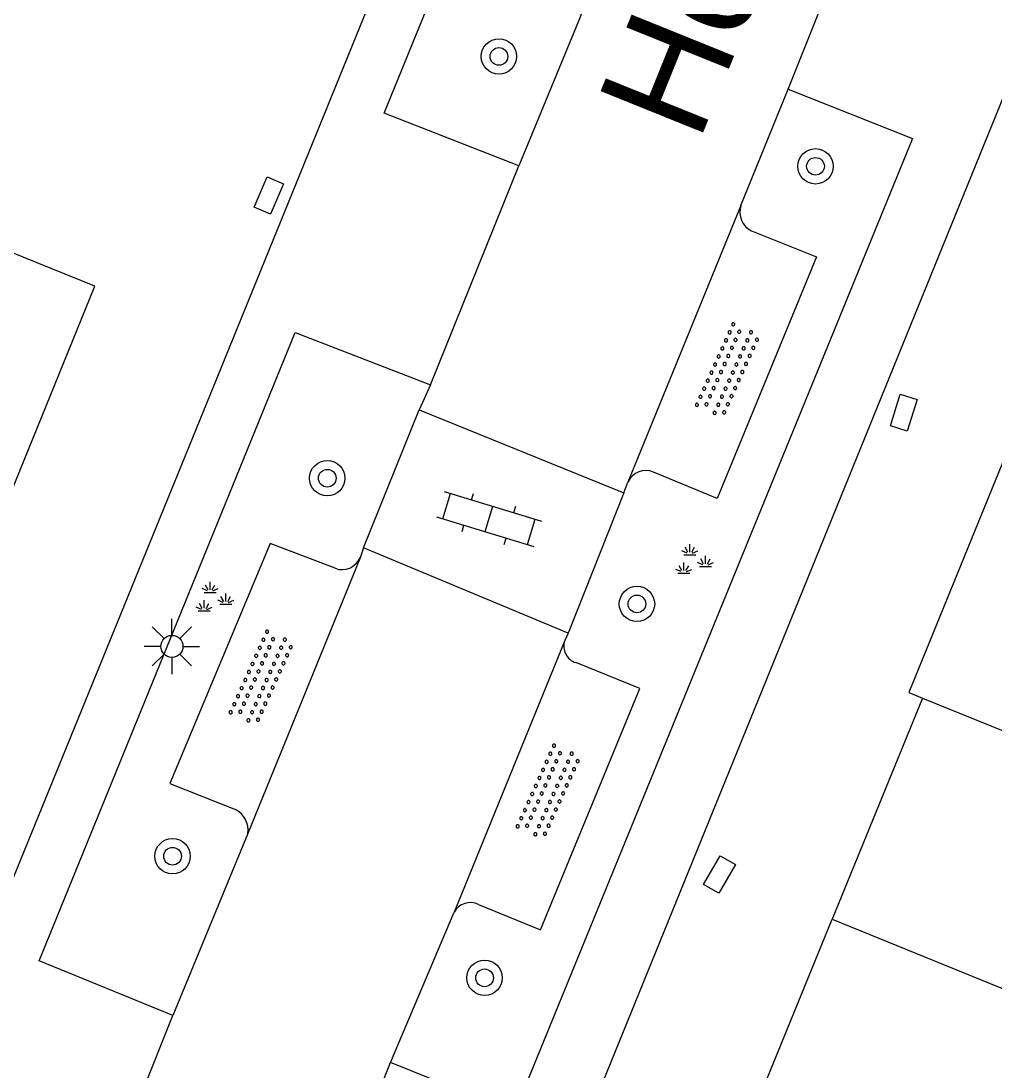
# Model space of a CAD drawing. Extents: x 136000 to 141014, y 402000 to 403500.
# Drawn here: x 138935.74 to 138957.76, y 402757.28 to 402781.04 of the extents above; entities that cross this region are included whole.
import ezdxf

# ---------------------------------------------------------------- set-up
doc = ezdxf.new("R2010")
doc.units = 0
for name, color, linetype in [('gg-anno-openbare ruimte label', 7, 'Continuous'), ('gg-bbg-hoofdgebouw', 7, 'Continuous'), ('gg-bbg-tussenscheiding', 7, 'Continuous'), ('gg-knt-verharding', 7, 'Continuous'), ('gg-knt-verharding nz', 7, 'Continuous'), ('gt-symb-boom', 7, 'Continuous'), ('gt-symb-groenvak', 7, 'Continuous'), ('gt-symb-klinker verharding', 7, 'Continuous'), ('gt-symb-kolk center center', 7, 'Continuous'), ('gt-symb-lichtmast', 7, 'Continuous'), ('gt-symb-overige verharding', 7, 'Continuous')]:
    doc.layers.add(name, color=color, linetype=linetype)

# ---------------------------------------------------------------- blocks, each defined once
blk = doc.blocks.new('gt0-KOLKCC')
at = {"layer": 'gt-symb-kolk center center'}
blk.add_lwpolyline([(-0.375, 0.2), (0.375, 0.2), (0.375, -0.2), (-0.375, -0.2)], close=True, dxfattribs=at)
blk = doc.blocks.new('gt0-BOOM')
at = {"layer": 'gt-symb-boom'}
for radius in [0.4, 0.2]:
    blk.add_circle((0, 0), radius, dxfattribs=at)
blk = doc.blocks.new('gt0-OVH')
at = {"layer": 'gt-symb-overige verharding'}
for points in [[(-0.972, 0.298), (-0.967, 0.308), (-0.965, 0.319), (-0.966, 0.33), (-0.971, 0.34), (-0.978, 0.348), (-0.988, 0.353), (-0.999, 0.355), (-1.01, 0.354), (-1.02, 0.349), (-1.028, 0.342), (-1.033, 0.332), (-1.035, 0.321), (-1.034, 0.31), (-1.029, 0.3), (-1.022, 0.292), (-1.012, 0.287), (-1.001, 0.285), (-0.99, 0.286), (-0.98, 0.291)], [(-0.772, 0.298), (-0.767, 0.308), (-0.765, 0.319), (-0.766, 0.33), (-0.771, 0.34), (-0.778, 0.348), (-0.788, 0.353), (-0.799, 0.355), (-0.81, 0.354), (-0.82, 0.349), (-0.828, 0.342), (-0.833, 0.332), (-0.835, 0.321), (-0.834, 0.31), (-0.829, 0.3), (-0.822, 0.292), (-0.812, 0.287), (-0.801, 0.285), (-0.79, 0.286), (-0.78, 0.291)], [(-0.572, 0.298), (-0.567, 0.308), (-0.565, 0.319), (-0.566, 0.33), (-0.571, 0.34), (-0.578, 0.348), (-0.588, 0.353), (-0.599, 0.355), (-0.61, 0.354), (-0.62, 0.349), (-0.628, 0.342), (-0.633, 0.332), (-0.635, 0.321), (-0.634, 0.31), (-0.629, 0.3), (-0.622, 0.292), (-0.612, 0.287), (-0.601, 0.285), (-0.59, 0.286), (-0.58, 0.291)], [(-0.372, 0.298), (-0.367, 0.308), (-0.365, 0.319), (-0.366, 0.33), (-0.371, 0.34), (-0.378, 0.348), (-0.388, 0.353), (-0.399, 0.355), (-0.41, 0.354), (-0.42, 0.349), (-0.428, 0.342), (-0.433, 0.332), (-0.435, 0.321), (-0.434, 0.31), (-0.429, 0.3), (-0.422, 0.292), (-0.412, 0.287), (-0.401, 0.285), (-0.39, 0.286), (-0.38, 0.291)], [(-0.172, 0.298), (-0.167, 0.308), (-0.165, 0.319), (-0.166, 0.33), (-0.171, 0.34), (-0.178, 0.348), (-0.188, 0.353), (-0.199, 0.355), (-0.21, 0.354), (-0.22, 0.349), (-0.228, 0.342), (-0.233, 0.332), (-0.235, 0.321), (-0.234, 0.31), (-0.229, 0.3), (-0.222, 0.292), (-0.212, 0.287), (-0.201, 0.285), (-0.19, 0.286), (-0.18, 0.291)], [(0.028, 0.298), (0.033, 0.308), (0.035, 0.319), (0.034, 0.33), (0.029, 0.34), (0.022, 0.348), (0.012, 0.353), (0.001, 0.355), (-0.01, 0.354), (-0.02, 0.349), (-0.028, 0.342), (-0.033, 0.332), (-0.035, 0.321), (-0.034, 0.31), (-0.029, 0.3), (-0.022, 0.292), (-0.012, 0.287), (-0.001, 0.285), (0.01, 0.286), (0.02, 0.291)], [(0.228, 0.298), (0.233, 0.308), (0.235, 0.319), (0.234, 0.33), (0.229, 0.34), (0.222, 0.348), (0.212, 0.353), (0.201, 0.355), (0.19, 0.354), (0.18, 0.349), (0.172, 0.342), (0.167, 0.332), (0.165, 0.321), (0.166, 0.31), (0.171, 0.3), (0.178, 0.292), (0.188, 0.287), (0.199, 0.285), (0.21, 0.286), (0.22, 0.291)], [(0.428, 0.298), (0.433, 0.308), (0.435, 0.319), (0.434, 0.33), (0.429, 0.34), (0.422, 0.348), (0.412, 0.353), (0.401, 0.355), (0.39, 0.354), (0.38, 0.349), (0.372, 0.342), (0.367, 0.332), (0.365, 0.321), (0.366, 0.31), (0.371, 0.3), (0.378, 0.292), (0.388, 0.287), (0.399, 0.285), (0.41, 0.286), (0.42, 0.291)], [(0.628, 0.298), (0.633, 0.308), (0.635, 0.319), (0.634, 0.33), (0.629, 0.34), (0.622, 0.348), (0.612, 0.353), (0.601, 0.355), (0.59, 0.354), (0.58, 0.349), (0.572, 0.342), (0.567, 0.332), (0.565, 0.321), (0.566, 0.31), (0.571, 0.3), (0.578, 0.292), (0.588, 0.287), (0.599, 0.285), (0.61, 0.286), (0.62, 0.291)], [(0.828, 0.298), (0.833, 0.308), (0.835, 0.319), (0.834, 0.33), (0.829, 0.34), (0.822, 0.348), (0.812, 0.353), (0.801, 0.355), (0.79, 0.354), (0.78, 0.349), (0.772, 0.342), (0.767, 0.332), (0.765, 0.321), (0.766, 0.31), (0.771, 0.3), (0.778, 0.292), (0.788, 0.287), (0.799, 0.285), (0.81, 0.286), (0.82, 0.291)], [(1.028, 0.298), (1.033, 0.308), (1.035, 0.319), (1.034, 0.33), (1.029, 0.34), (1.022, 0.348), (1.012, 0.353), (1.001, 0.355), (0.99, 0.354), (0.98, 0.349), (0.972, 0.342), (0.967, 0.332), (0.965, 0.321), (0.966, 0.31), (0.971, 0.3), (0.978, 0.292), (0.988, 0.287), (0.999, 0.285), (1.01, 0.286), (1.02, 0.291)], [(-0.872, 0.106), (-0.867, 0.116), (-0.865, 0.126), (-0.866, 0.137), (-0.871, 0.147), (-0.878, 0.156), (-0.888, 0.161), (-0.899, 0.163), (-0.91, 0.162), (-0.92, 0.157), (-0.928, 0.15), (-0.933, 0.14), (-0.935, 0.129), (-0.934, 0.118), (-0.929, 0.108), (-0.922, 0.1), (-0.912, 0.095), (-0.901, 0.092), (-0.89, 0.094), (-0.88, 0.098)], [(-0.672, 0.106), (-0.667, 0.116), (-0.665, 0.126), (-0.666, 0.137), (-0.671, 0.147), (-0.678, 0.156), (-0.688, 0.161), (-0.699, 0.163), (-0.71, 0.162), (-0.72, 0.157), (-0.728, 0.15), (-0.733, 0.14), (-0.735, 0.129), (-0.734, 0.118), (-0.729, 0.108), (-0.722, 0.1), (-0.712, 0.095), (-0.701, 0.092), (-0.69, 0.094), (-0.68, 0.098)], [(-0.472, 0.106), (-0.467, 0.116), (-0.465, 0.126), (-0.466, 0.137), (-0.471, 0.147), (-0.478, 0.156), (-0.488, 0.161), (-0.499, 0.163), (-0.51, 0.162), (-0.52, 0.157), (-0.528, 0.15), (-0.533, 0.14), (-0.535, 0.129), (-0.534, 0.118), (-0.529, 0.108), (-0.522, 0.1), (-0.512, 0.095), (-0.501, 0.092), (-0.49, 0.094), (-0.48, 0.098)], [(-0.272, 0.106), (-0.267, 0.116), (-0.265, 0.126), (-0.266, 0.137), (-0.271, 0.147), (-0.278, 0.156), (-0.288, 0.161), (-0.299, 0.163), (-0.31, 0.162), (-0.32, 0.157), (-0.328, 0.15), (-0.333, 0.14), (-0.335, 0.129), (-0.334, 0.118), (-0.329, 0.108), (-0.322, 0.1), (-0.312, 0.095), (-0.301, 0.092), (-0.29, 0.094), (-0.28, 0.098)], [(-0.072, 0.106), (-0.067, 0.116), (-0.065, 0.126), (-0.066, 0.137), (-0.071, 0.147), (-0.078, 0.156), (-0.088, 0.161), (-0.099, 0.163), (-0.11, 0.162), (-0.12, 0.157), (-0.128, 0.15), (-0.133, 0.14), (-0.135, 0.129), (-0.134, 0.118), (-0.129, 0.108), (-0.122, 0.1), (-0.112, 0.095), (-0.101, 0.092), (-0.09, 0.094), (-0.08, 0.098)], [(0.128, 0.106), (0.133, 0.116), (0.135, 0.126), (0.134, 0.137), (0.129, 0.147), (0.122, 0.156), (0.112, 0.161), (0.101, 0.163), (0.09, 0.162), (0.08, 0.157), (0.072, 0.15), (0.067, 0.14), (0.065, 0.129), (0.066, 0.118), (0.071, 0.108), (0.078, 0.1), (0.088, 0.095), (0.099, 0.092), (0.11, 0.094), (0.12, 0.098)], [(0.328, 0.106), (0.333, 0.116), (0.335, 0.126), (0.334, 0.137), (0.329, 0.147), (0.322, 0.156), (0.312, 0.161), (0.301, 0.163), (0.29, 0.162), (0.28, 0.157), (0.272, 0.15), (0.267, 0.14), (0.265, 0.129), (0.266, 0.118), (0.271, 0.108), (0.278, 0.1), (0.288, 0.095), (0.299, 0.092), (0.31, 0.094), (0.32, 0.098)], [(0.528, 0.106), (0.533, 0.116), (0.535, 0.126), (0.534, 0.137), (0.529, 0.147), (0.522, 0.156), (0.512, 0.161), (0.501, 0.163), (0.49, 0.162), (0.48, 0.157), (0.472, 0.15), (0.467, 0.14), (0.465, 0.129), (0.466, 0.118), (0.471, 0.108), (0.478, 0.1), (0.488, 0.095), (0.499, 0.092), (0.51, 0.094), (0.52, 0.098)], [(0.728, 0.106), (0.733, 0.116), (0.735, 0.126), (0.734, 0.137), (0.729, 0.147), (0.722, 0.156), (0.712, 0.161), (0.701, 0.163), (0.69, 0.162), (0.68, 0.157), (0.672, 0.15), (0.667, 0.14), (0.665, 0.129), (0.666, 0.118), (0.671, 0.108), (0.678, 0.1), (0.688, 0.095), (0.699, 0.092), (0.71, 0.094), (0.72, 0.098)], [(0.928, 0.106), (0.933, 0.116), (0.935, 0.126), (0.934, 0.137), (0.929, 0.147), (0.922, 0.156), (0.912, 0.161), (0.901, 0.163), (0.89, 0.162), (0.88, 0.157), (0.872, 0.15), (0.867, 0.14), (0.865, 0.129), (0.866, 0.118), (0.871, 0.108), (0.878, 0.1), (0.888, 0.095), (0.899, 0.092), (0.91, 0.094), (0.92, 0.098)], [(-0.972, -0.142), (-0.967, -0.132), (-0.965, -0.121), (-0.966, -0.11), (-0.971, -0.1), (-0.978, -0.092), (-0.988, -0.087), (-0.999, -0.085), (-1.01, -0.086), (-1.02, -0.091), (-1.028, -0.098), (-1.033, -0.108), (-1.035, -0.119), (-1.034, -0.13), (-1.029, -0.14), (-1.022, -0.148), (-1.012, -0.153), (-1.001, -0.155), (-0.99, -0.154), (-0.98, -0.149)], [(-0.772, -0.142), (-0.767, -0.132), (-0.765, -0.121), (-0.766, -0.11), (-0.771, -0.1), (-0.778, -0.092), (-0.788, -0.087), (-0.799, -0.085), (-0.81, -0.086), (-0.82, -0.091), (-0.828, -0.098), (-0.833, -0.108), (-0.835, -0.119), (-0.834, -0.13), (-0.829, -0.14), (-0.822, -0.148), (-0.812, -0.153), (-0.801, -0.155), (-0.79, -0.154), (-0.78, -0.149)], [(-0.572, -0.142), (-0.567, -0.132), (-0.565, -0.121), (-0.566, -0.11), (-0.571, -0.1), (-0.578, -0.092), (-0.588, -0.087), (-0.599, -0.085), (-0.61, -0.086), (-0.62, -0.091), (-0.628, -0.098), (-0.633, -0.108), (-0.635, -0.119), (-0.634, -0.13), (-0.629, -0.14), (-0.622, -0.148), (-0.612, -0.153), (-0.601, -0.155), (-0.59, -0.154), (-0.58, -0.149)], [(-0.372, -0.142), (-0.367, -0.132), (-0.365, -0.121), (-0.366, -0.11), (-0.371, -0.1), (-0.378, -0.092), (-0.388, -0.087), (-0.399, -0.085), (-0.41, -0.086), (-0.42, -0.091), (-0.428, -0.098), (-0.433, -0.108), (-0.435, -0.119), (-0.434, -0.13), (-0.429, -0.14), (-0.422, -0.148), (-0.412, -0.153), (-0.401, -0.155), (-0.39, -0.154), (-0.38, -0.149)], [(-0.172, -0.142), (-0.167, -0.132), (-0.165, -0.121), (-0.166, -0.11), (-0.171, -0.1), (-0.178, -0.092), (-0.188, -0.087), (-0.199, -0.085), (-0.21, -0.086), (-0.22, -0.091), (-0.228, -0.098), (-0.233, -0.108), (-0.235, -0.119), (-0.234, -0.13), (-0.229, -0.14), (-0.222, -0.148), (-0.212, -0.153), (-0.201, -0.155), (-0.19, -0.154), (-0.18, -0.149)], [(0.028, -0.142), (0.033, -0.132), (0.035, -0.121), (0.034, -0.11), (0.029, -0.1), (0.022, -0.092), (0.012, -0.087), (0.001, -0.085), (-0.01, -0.086), (-0.02, -0.091), (-0.028, -0.098), (-0.033, -0.108), (-0.035, -0.119), (-0.034, -0.13), (-0.029, -0.14), (-0.022, -0.148), (-0.012, -0.153), (-0.001, -0.155), (0.01, -0.154), (0.02, -0.149)], [(0.228, -0.142), (0.233, -0.132), (0.235, -0.121), (0.234, -0.11), (0.229, -0.1), (0.222, -0.092), (0.212, -0.087), (0.201, -0.085), (0.19, -0.086), (0.18, -0.091), (0.172, -0.098), (0.167, -0.108), (0.165, -0.119), (0.166, -0.13), (0.171, -0.14), (0.178, -0.148), (0.188, -0.153), (0.199, -0.155), (0.21, -0.154), (0.22, -0.149)], [(0.428, -0.142), (0.433, -0.132), (0.435, -0.121), (0.434, -0.11), (0.429, -0.1), (0.422, -0.092), (0.412, -0.087), (0.401, -0.085), (0.39, -0.086), (0.38, -0.091), (0.372, -0.098), (0.367, -0.108), (0.365, -0.119), (0.366, -0.13), (0.371, -0.14), (0.378, -0.148), (0.388, -0.153), (0.399, -0.155), (0.41, -0.154), (0.42, -0.149)], [(0.628, -0.142), (0.633, -0.132), (0.635, -0.121), (0.634, -0.11), (0.629, -0.1), (0.622, -0.092), (0.612, -0.087), (0.601, -0.085), (0.59, -0.086), (0.58, -0.091), (0.572, -0.098), (0.567, -0.108), (0.565, -0.119), (0.566, -0.13), (0.571, -0.14), (0.578, -0.148), (0.588, -0.153), (0.599, -0.155), (0.61, -0.154), (0.62, -0.149)], [(0.828, -0.142), (0.833, -0.132), (0.835, -0.121), (0.834, -0.11), (0.829, -0.1), (0.822, -0.092), (0.812, -0.087), (0.801, -0.085), (0.79, -0.086), (0.78, -0.091), (0.772, -0.098), (0.767, -0.108), (0.765, -0.119), (0.766, -0.13), (0.771, -0.14), (0.778, -0.148), (0.788, -0.153), (0.799, -0.155), (0.81, -0.154), (0.82, -0.149)], [(1.028, -0.142), (1.033, -0.132), (1.035, -0.121), (1.034, -0.11), (1.029, -0.1), (1.022, -0.092), (1.012, -0.087), (1.001, -0.085), (0.99, -0.086), (0.98, -0.091), (0.972, -0.098), (0.967, -0.108), (0.965, -0.119), (0.966, -0.13), (0.971, -0.14), (0.978, -0.148), (0.988, -0.153), (0.999, -0.155), (1.01, -0.154), (1.02, -0.149)], [(-0.872, -0.334), (-0.867, -0.324), (-0.865, -0.314), (-0.866, -0.303), (-0.871, -0.293), (-0.878, -0.284), (-0.888, -0.279), (-0.899, -0.277), (-0.91, -0.278), (-0.92, -0.283), (-0.928, -0.29), (-0.933, -0.3), (-0.935, -0.311), (-0.934, -0.322), (-0.929, -0.332), (-0.922, -0.34), (-0.912, -0.345), (-0.901, -0.348), (-0.89, -0.346), (-0.88, -0.342)], [(-0.672, -0.334), (-0.667, -0.324), (-0.665, -0.314), (-0.666, -0.303), (-0.671, -0.293), (-0.678, -0.284), (-0.688, -0.279), (-0.699, -0.277), (-0.71, -0.278), (-0.72, -0.283), (-0.728, -0.29), (-0.733, -0.3), (-0.735, -0.311), (-0.734, -0.322), (-0.729, -0.332), (-0.722, -0.34), (-0.712, -0.345), (-0.701, -0.348), (-0.69, -0.346), (-0.68, -0.342)], [(-0.472, -0.334), (-0.467, -0.324), (-0.465, -0.314), (-0.466, -0.303), (-0.471, -0.293), (-0.478, -0.284), (-0.488, -0.279), (-0.499, -0.277), (-0.51, -0.278), (-0.52, -0.283), (-0.528, -0.29), (-0.533, -0.3), (-0.535, -0.311), (-0.534, -0.322), (-0.529, -0.332), (-0.522, -0.34), (-0.512, -0.345), (-0.501, -0.348), (-0.49, -0.346), (-0.48, -0.342)], [(-0.272, -0.334), (-0.267, -0.324), (-0.265, -0.314), (-0.266, -0.303), (-0.271, -0.293), (-0.278, -0.284), (-0.288, -0.279), (-0.299, -0.277), (-0.31, -0.278), (-0.32, -0.283), (-0.328, -0.29), (-0.333, -0.3), (-0.335, -0.311), (-0.334, -0.322), (-0.329, -0.332), (-0.322, -0.34), (-0.312, -0.345), (-0.301, -0.348), (-0.29, -0.346), (-0.28, -0.342)], [(-0.072, -0.334), (-0.067, -0.324), (-0.065, -0.314), (-0.066, -0.303), (-0.071, -0.293), (-0.078, -0.284), (-0.088, -0.279), (-0.099, -0.277), (-0.11, -0.278), (-0.12, -0.283), (-0.128, -0.29), (-0.133, -0.3), (-0.135, -0.311), (-0.134, -0.322), (-0.129, -0.332), (-0.122, -0.34), (-0.112, -0.345), (-0.101, -0.348), (-0.09, -0.346), (-0.08, -0.342)], [(0.128, -0.334), (0.133, -0.324), (0.135, -0.314), (0.134, -0.303), (0.129, -0.293), (0.122, -0.284), (0.112, -0.279), (0.101, -0.277), (0.09, -0.278), (0.08, -0.283), (0.072, -0.29), (0.067, -0.3), (0.065, -0.311), (0.066, -0.322), (0.071, -0.332), (0.078, -0.34), (0.088, -0.345), (0.099, -0.348), (0.11, -0.346), (0.12, -0.342)], [(0.328, -0.334), (0.333, -0.324), (0.335, -0.314), (0.334, -0.303), (0.329, -0.293), (0.322, -0.284), (0.312, -0.279), (0.301, -0.277), (0.29, -0.278), (0.28, -0.283), (0.272, -0.29), (0.267, -0.3), (0.265, -0.311), (0.266, -0.322), (0.271, -0.332), (0.278, -0.34), (0.288, -0.345), (0.299, -0.348), (0.31, -0.346), (0.32, -0.342)], [(0.528, -0.334), (0.533, -0.324), (0.535, -0.314), (0.534, -0.303), (0.529, -0.293), (0.522, -0.284), (0.512, -0.279), (0.501, -0.277), (0.49, -0.278), (0.48, -0.283), (0.472, -0.29), (0.467, -0.3), (0.465, -0.311), (0.466, -0.322), (0.471, -0.332), (0.478, -0.34), (0.488, -0.345), (0.499, -0.348), (0.51, -0.346), (0.52, -0.342)], [(0.728, -0.334), (0.733, -0.324), (0.735, -0.314), (0.734, -0.303), (0.729, -0.293), (0.722, -0.284), (0.712, -0.279), (0.701, -0.277), (0.69, -0.278), (0.68, -0.283), (0.672, -0.29), (0.667, -0.3), (0.665, -0.311), (0.666, -0.322), (0.671, -0.332), (0.678, -0.34), (0.688, -0.345), (0.699, -0.348), (0.71, -0.346), (0.72, -0.342)], [(0.928, -0.334), (0.933, -0.324), (0.935, -0.314), (0.934, -0.303), (0.929, -0.293), (0.922, -0.284), (0.912, -0.279), (0.901, -0.277), (0.89, -0.278), (0.88, -0.283), (0.872, -0.29), (0.867, -0.3), (0.865, -0.311), (0.866, -0.322), (0.871, -0.332), (0.878, -0.34), (0.888, -0.345), (0.899, -0.348), (0.91, -0.346), (0.92, -0.342)]]:
    blk.add_lwpolyline(points, close=True, dxfattribs=at)
blk = doc.blocks.new('gt0-GRVAK')
at = {"layer": 'gt-symb-groenvak'}
for p, q in [((-0.11, 0.189), (-0.228, 0.24)), ((-0.091, 0.211), (-0.156, 0.322)), ((-0.047, 0.214), (-0.047, 0.393)), ((-0.004, 0.211), (0.061, 0.322)), ((0.015, 0.189), (0.133, 0.24)), ((-0.182, 0.153), (0.088, 0.153)), ((0.262, -0.052), (0.197, 0.059)), ((0.305, -0.049), (0.305, 0.13)), ((0.349, -0.052), (0.414, 0.059)), ((-0.245, -0.228), (-0.363, -0.177)), ((-0.226, -0.206), (-0.291, -0.095)), ((-0.183, -0.203), (-0.183, -0.024)), ((-0.139, -0.206), (-0.074, -0.095)), ((-0.12, -0.228), (-0.002, -0.177)), ((0.243, -0.074), (0.125, -0.023)), ((0.17, -0.11), (0.441, -0.11)), ((0.368, -0.074), (0.486, -0.023)), ((-0.318, -0.264), (-0.047, -0.264))]:
    blk.add_line(p, q, dxfattribs=at)
blk = doc.blocks.new('gt0-KL1')
at = {"layer": 'gt-symb-klinker verharding'}
for p, q in [((-1.15, 0.3), (1.15, 0.3)), ((-1, -0.3), (-1, 0.3)), ((-0.5, 0.3), (-0.5, 0.45)), ((0, -0.3), (0, 0.3)), ((0.5, 0.3), (0.5, 0.45)), ((1, -0.3), (1, 0.3)), ((-1.15, -0.3), (1.15, -0.3)), ((-0.5, -0.45), (-0.5, -0.3)), ((0.5, -0.45), (0.5, -0.3))]:
    blk.add_line(p, q, dxfattribs=at)
blk = doc.blocks.new('gt0-LMAST')
at = {"layer": 'gt-symb-lichtmast'}
for p, q in [((-0.005, 0.246), (-0.005, 0.621)), ((-0.182, 0.173), (-0.447, 0.438)), ((0.172, 0.173), (0.437, 0.438)), ((-0.255, -0.004), (-0.63, -0.004)), ((-0.182, -0.181), (-0.447, -0.446)), ((0.437, -0.446), (0.172, -0.181)), ((0.245, -0.004), (0.62, -0.004)), ((-0.005, -0.254), (-0.005, -0.629))]:
    blk.add_line(p, q, dxfattribs=at)
blk.add_circle((-0.005, -0.004), 0.25, dxfattribs=at)

msp = doc.modelspace()

# ---------------------------------------------------------------- linework, layer by layer
at = {"layer": 'gg-bbg-hoofdgebouw'}
for p in [(138956.128, 402765.719), (138952.042, 402755.717)]:
    msp.add_line(p, (138954.085, 402760.718), dxfattribs=at)
for points in [[(138934.912, 402768.89), (138937.41, 402775.036), (138931.831, 402777.296), (138933.148, 402780.543)], [(138957.932, 402771.044), (138955.813, 402765.847), (138956.128, 402765.719)]]:
    msp.add_lwpolyline(points, dxfattribs=at)
at = {"layer": 'gg-bbg-tussenscheiding'}
for p, q in [((138956.128, 402765.719), (138967.38, 402761.132)), ((138954.085, 402760.718), (138965.342, 402756.129))]:
    msp.add_line(p, q, dxfattribs=at)
at = {"layer": 'gg-knt-verharding'}
for p, q in [((138950.831, 402787.218), (138948.346, 402781.037)), ((138948.346, 402781.037), (138946.999, 402777.761)), ((138952.02, 402776.86), (138953.086, 402779.493)), ((138952.02, 402776.86), (138949.46, 402770.607)), ((138945.002, 402772.805), (138944.746, 402772.241)), ((138943.482, 402769.118), (138944.746, 402772.241)), ((138944.746, 402772.241), (138949.374, 402770.363)), ((138949.374, 402770.363), (138949.46, 402770.607)), ((138949.374, 402770.363), (138948.114, 402767.19)), ((138943.482, 402769.118), (138943.408, 402768.893)), ((138948.114, 402767.19), (138943.482, 402769.118)), ((138943.408, 402768.893), (138940.869, 402762.654)), ((138948.114, 402767.19), (138948.036, 402767.019)), ((138948.036, 402767.019), (138945.538, 402760.877)), ((138940.869, 402762.654), (138939.178, 402758.533)), ((138944.096, 402757.476), (138945.538, 402760.877))]:
    msp.add_line(p, q, dxfattribs=at)
for points in [[(138918.311, 402719.308), (138940.189, 402773.005), (138963.261, 402829.742)], [(138973.094, 402816.599), (138948.422, 402755.867), (138948.556, 402755.795)], [(138946.999, 402777.761), (138943.952, 402778.955), (138949.083, 402791.554), (138952.12, 402790.264)], [(138953.086, 402779.493), (138955.897, 402778.382), (138946.901, 402756.342), (138944.096, 402757.476)], [(138952.259, 402776.288), (138953.73, 402775.698), (138951.48, 402770.231), (138950.044, 402770.833)], [(138939.178, 402758.533), (138936.151, 402759.773), (138941.94, 402773.993), (138945.002, 402772.805)], [(138942.845, 402768.654), (138941.379, 402769.219), (138939.103, 402763.785), (138940.592, 402763.194)], [(138946.083, 402761.048), (138947.489, 402760.476), (138949.737, 402765.935), (138948.286, 402766.52)]]:
    msp.add_lwpolyline(points, dxfattribs=at)
for centre, radius, start, end in [((138952.474, 402776.714), 0.477, 162.1115, 243.242), ((138949.875, 402770.403), 0.462, 68.4658, 153.8457), ((138943.002, 402769.067), 0.442, 249.2133, 336.7903), ((138948.406, 402766.892), 0.391, 161.1357, 252.0862), ((138940.356, 402762.732), 0.519, 351.3732, 62.9391), ((138945.899, 402760.681), 0.411, 63.3946, 151.4451)]:
    msp.add_arc(centre, radius, start, end, dxfattribs=at)
at = {"layer": 'gg-knt-verharding nz'}
for p, q in [((138953.086, 402779.493), (138955.076, 402784.473)), ((138945.002, 402772.805), (138946.999, 402777.761)), ((138937.196, 402753.613), (138939.178, 402758.533)), ((138942.085, 402752.465), (138944.096, 402757.476))]:
    msp.add_line(p, q, dxfattribs=at)

# ---------------------------------------------------------------- block references
at = {"layer": 'gt-symb-boom'}
for p in [(138946.548, 402780.235), (138953.705, 402777.749), (138942.667, 402770.693), (138949.669, 402767.848), (138939.168, 402762.141), (138946.223, 402759.389)]:
    msp.add_blockref('gt0-BOOM', p, dxfattribs=at)
at = {"layer": 'gt-symb-groenvak'}
for p in [(138950.912, 402768.808), (138940.066, 402767.954)]:
    msp.add_blockref('gt0-GRVAK', p, dxfattribs=at)
at = {"layer": 'gt-symb-klinker verharding', "rotation": -16.913217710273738}
msp.add_blockref('gt0-KL1', (138946.322, 402769.772), dxfattribs=at)
at = {"layer": 'gt-symb-kolk center center'}
for p, rotation in [((138941.345, 402777.09), -113.13819330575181), ((138955.7, 402772.173), -107.32995543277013), ((138951.534, 402761.727), -120.10423898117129)]:
    msp.add_blockref('gt0-KOLKCC', p, dxfattribs=dict(at, rotation=rotation))
at = {"layer": 'gt-symb-lichtmast'}
msp.add_blockref('gt0-LMAST', (138939.158, 402766.891), dxfattribs=at)
at = {"layer": 'gt-symb-overige verharding'}
for p, rotation in [((138951.726, 402773.133), 65.74091554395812), ((138941.186, 402766.177), 65.74091554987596), ((138947.673, 402763.598), 65.74091554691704)]:
    msp.add_blockref('gt0-OVH', p, dxfattribs=dict(at, rotation=rotation))

# ---------------------------------------------------------------- texts
at = {"layer": 'gg-anno-openbare ruimte label'}
msp.add_text('Hogenakker', height=2.5, rotation=68, dxfattribs=at).set_placement((138951.062, 402778.26))

doc.saveas('drawing.dxf')
